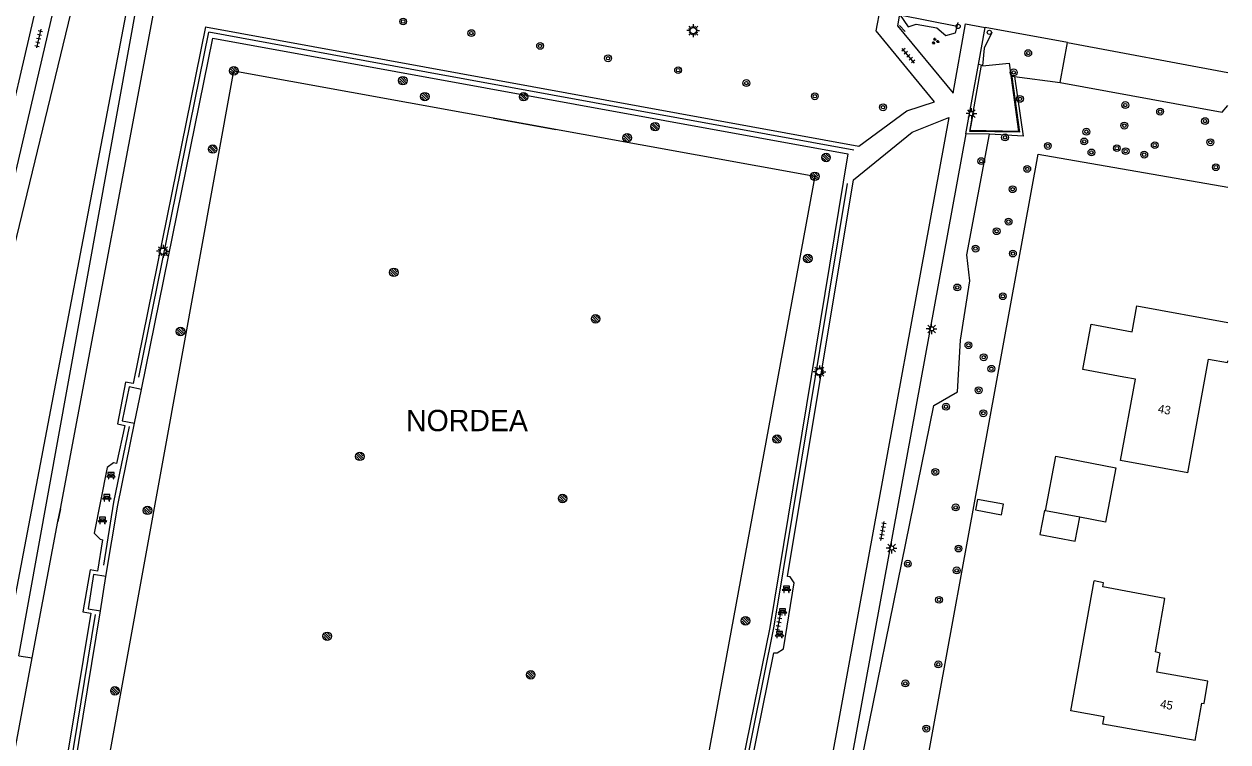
# Model space of a CAD drawing. Extents: x 130998 to 133001, y 398999 to 403002.
# Drawn here: x 132858.8 to 133000, y 399264.2 to 399348.3 of the extents above; entities that cross this region are included whole.
import ezdxf

# ---------------------------------------------------------------- set-up
doc = ezdxf.new("R2010")
doc.units = 0
for name, color, linetype in [('bs-afsc-ballenvanger', 7, 'Continuous'), ('bs-afsc-belijning', 7, 'Continuous'), ('bs-afsc-doel', 7, 'Continuous'), ('bs-afsc-hekwerk laag', 7, 'Continuous'), ('bs-afsc-poort', 7, 'Continuous'), ('bs-afsc-rolbezem', 7, 'Continuous'), ('bs-symb-cornervlag', 7, 'Continuous'), ('bs-symb-hydrant', 7, 'Continuous'), ('bs-symb-magneetklep', 7, 'Continuous'), ('bs-symb-sproeier', 7, 'Continuous'), ('bs-symb-veldverlichting', 7, 'Continuous'), ('gg-afsc-erfafscheiding', 7, 'Continuous'), ('gg-afsc-hekwerk', 7, 'Continuous'), ('gg-anno-huisnummerreeks BGT', 7, 'Continuous'), ('gg-bbg-bijgebouw', 7, 'Continuous'), ('gg-bbg-gedigitaliseerde bebouwing', 7, 'Continuous'), ('gg-bbg-gedigitaliseerde bijgebouw', 7, 'Continuous'), ('gg-bbg-hoofdgebouw', 7, 'Continuous'), ('gg-bbg-luifel en loopbrug', 7, 'Continuous'), ('gg-bbg-tussenscheiding', 7, 'Continuous'), ('gg-knt-verharding', 7, 'Continuous'), ('gt-anno-overige text', 7, 'Continuous'), ('gt-grn-groengrens', 7, 'Continuous'), ('gt-grn-weggrens', 7, 'Continuous'), ('gt-symb-bank', 7, 'Continuous'), ('gt-symb-boom', 7, 'Continuous'), ('gt-symb-groenvak', 7, 'Continuous'), ('gt-symb-lichtmast', 7, 'Continuous'), ('gt-symb-paal', 7, 'Continuous'), ('gt-symb-tegel verharding', 7, 'Continuous')]:
    doc.layers.add(name, color=color, linetype=linetype)

# ---------------------------------------------------------------- blocks, each defined once
blk = doc.blocks.new('gt0-BOOM')
at = {"layer": 'gt-symb-boom'}
for radius in [0.4, 0.2]:
    blk.add_circle((0, 0), radius, dxfattribs=at)
blk = doc.blocks.new('gt0-PAAL')
at = {"layer": 'gt-symb-paal'}
blk.add_circle((0, 0), 0.25, dxfattribs=at)
blk = doc.blocks.new('gt0-LMAST')
at = {"layer": 'gt-symb-lichtmast'}
for p, q in [((-0.18, 0.17), (-0.45, 0.44)), ((-0.01, 0.25), (-0.01, 0.62)), ((0.17, 0.17), (0.44, 0.44)), ((-0.26, 0), (-0.63, 0)), ((-0.18, -0.18), (-0.45, -0.45)), ((-0.01, -0.25), (-0.01, -0.63)), ((0.44, -0.45), (0.17, -0.18)), ((0.24, 0), (0.62, 0))]:
    blk.add_line(p, q, dxfattribs=at)
blk.add_circle((-0.01, 0), 0.25, dxfattribs=at)
blk = doc.blocks.new('gt0-TEG1')
at = {"layer": 'gt-symb-tegel verharding'}
for p, q in [((-1.12, 0), (1.12, 0)), ((-0.9, -0.25), (-0.9, 0.25)), ((-0.45, -0.25), (-0.45, 0.25)), ((0, -0.25), (0, 0.25)), ((0.45, -0.25), (0.45, 0.25)), ((0.9, -0.25), (0.9, 0.25))]:
    blk.add_line(p, q, dxfattribs=at)
blk = doc.blocks.new('gt0-GRVAK')
at = {"layer": 'gt-symb-groenvak'}
for p, q in [((-0.11, 0.19), (-0.23, 0.24)), ((-0.18, 0.15), (0.09, 0.15)), ((-0.09, 0.21), (-0.16, 0.32)), ((-0.05, 0.21), (-0.05, 0.39)), ((0, 0.21), (0.06, 0.32)), ((0.01, 0.19), (0.13, 0.24)), ((0.26, -0.05), (0.2, 0.06)), ((0.3, -0.05), (0.3, 0.13)), ((0.35, -0.05), (0.41, 0.06)), ((-0.24, -0.23), (-0.36, -0.18)), ((-0.32, -0.26), (-0.05, -0.26)), ((-0.23, -0.21), (-0.29, -0.09)), ((-0.18, -0.2), (-0.18, -0.02)), ((-0.14, -0.21), (-0.07, -0.09)), ((-0.12, -0.23), (0, -0.18)), ((0.24, -0.07), (0.12, -0.02)), ((0.17, -0.11), (0.44, -0.11)), ((0.37, -0.07), (0.49, -0.02))]:
    blk.add_line(p, q, dxfattribs=at)
blk = doc.blocks.new('bs0-SPROEIER')
at = {"layer": 'bs-symb-sproeier'}
for p, q in [((-0.34, 0.2), (0.2, -0.34)), ((-0.21, 0.35), (0.34, -0.2)), ((0.03, 0.4), (0.4, 0.03)), ((-0.4, -0.03), (-0.03, -0.4))]:
    blk.add_line(p, q, dxfattribs=at)
blk.add_circle((0, 0), 0.5, dxfattribs=at)
blk = doc.blocks.new('bs0-CORNVLG')
at = {"layer": 'bs-symb-cornervlag'}
for p, q in [((-0.34, 0.2), (0.2, -0.34)), ((-0.21, 0.35), (0.34, -0.2)), ((0.03, 0.4), (0.4, 0.03)), ((-0.4, -0.03), (-0.03, -0.4))]:
    blk.add_line(p, q, dxfattribs=at)
blk.add_circle((0, 0), 0.5, dxfattribs=at)
blk = doc.blocks.new('bs0-VELDV')
at = {"layer": 'bs-symb-veldverlichting'}
for p, q in [((-0.38, 0), (-0.75, 0)), ((-0.53, 0.53), (-0.27, 0.27)), ((-0.35, 0.14), (-0.52, 0.22)), ((-0.22, 0.52), (-0.14, 0.35)), ((0, 0.75), (0, 0.38)), ((0.22, 0.52), (0.14, 0.35)), ((0.27, 0.27), (0.53, 0.53)), ((0.35, 0.14), (0.52, 0.22)), ((0.38, 0), (0.75, 0)), ((-0.27, -0.27), (-0.53, -0.53)), ((-0.35, -0.14), (-0.52, -0.22)), ((-0.14, -0.35), (-0.22, -0.52)), ((0, -0.38), (0, -0.75)), ((0.14, -0.35), (0.22, -0.52)), ((0.27, -0.27), (0.53, -0.53)), ((0.35, -0.14), (0.52, -0.22))]:
    blk.add_line(p, q, dxfattribs=at)
blk.add_circle((0, 0), 0.375, dxfattribs=at)
blk = doc.blocks.new('BS0-MAGNKLP')
at = {"layer": 'bs-symb-magneetklep'}
for p, q in [((-0.34, 0.2), (0.2, -0.34)), ((-0.21, 0.35), (0.34, -0.2)), ((0.03, 0.4), (0.4, 0.03)), ((-0.4, -0.03), (-0.03, -0.4))]:
    blk.add_line(p, q, dxfattribs=at)
blk.add_circle((0, 0), 0.5, dxfattribs=at)
blk = doc.blocks.new('gt0-BANK')
at = {"layer": 'gt-symb-bank'}
for p, q in [((-0.5, 0.27), (-0.32, 0.27)), ((-0.31, 0.27), (-0.31, 0.01)), ((-0.31, 0), (-0.27, 0)), ((-0.26, 0.01), (-0.26, 0.27)), ((-0.25, 0.27), (0.25, 0.27)), ((-0.24, 0.55), (-0.24, 0.41)), ((0.24, 0.49), (0.24, 0.55)), ((0.26, 0.27), (0.26, 0.01)), ((0.27, 0), (0.3, 0)), ((0.31, 0.01), (0.31, 0.27)), ((0.32, 0.27), (0.5, 0.27))]:
    blk.add_line(p, q, dxfattribs=at)
for points in [[(-0.25, 0.4), (-0.36, 0.4), (-0.5, 0.27)], [(-0.36, 0.76), (-0.36, 0.55), (-0.25, 0.55)], [(0.25, 0.55), (0.36, 0.55), (0.36, 0.76), (-0.36, 0.76)], [(0.5, 0.27), (0.36, 0.4), (0.24, 0.4)]]:
    blk.add_lwpolyline(points, dxfattribs=at)
for centre, start, end in [((-0.31, 0.01), 180, 270), ((0.27, 0.01), 180, 270), ((0.3, 0.01), 270, 0)]:
    blk.add_arc(centre, 0.00643, start, end, dxfattribs=at)
for points, degree in [([(-0.32, 0.27), (-0.31, 0.27), (-0.31, 0.27)], 2), ([(-0.27, 0), (-0.26, 0), (-0.26, 0.01)], 2), ([(-0.26, 0.27), (-0.26, 0.27), (-0.25, 0.27)], 2), ([(-0.25, 0.55), (-0.24, 0.55), (-0.24, 0.55)], 2), ([(-0.24, 0.41), (-0.24, 0.4), (-0.25, 0.4)], 2), ([(-0.18, 0.55), (0, 0.55), (0.18, 0.55), (0.19, 0.55), (0.19, 0.55), (0.19, 0.48), (0.19, 0.41), (0.19, 0.4), (0.18, 0.4), (0, 0.4), (-0.18, 0.4), (-0.19, 0.4), (-0.19, 0.41), (-0.19, 0.48), (-0.19, 0.55), (-0.19, 0.55), (-0.18, 0.55)], 3), ([(0.24, 0.55), (0.25, 0.55), (0.25, 0.55)], 2), ([(0.24, 0.4), (0.24, 0.46), (0.24, 0.49)], 2), ([(0.25, 0.27), (0.26, 0.27), (0.26, 0.27)], 2), ([(0.31, 0.27), (0.31, 0.27), (0.32, 0.27)], 2)]:
    blk.add_open_spline(points, degree=degree, dxfattribs=at)
blk = doc.blocks.new('bs0-HYDRANT')
at = {"layer": 'bs-symb-hydrant'}
for p, q in [((-0.34, 0.2), (0.2, -0.34)), ((-0.21, 0.35), (0.34, -0.2)), ((0.03, 0.4), (0.4, 0.03)), ((-0.4, -0.03), (-0.03, -0.4))]:
    blk.add_line(p, q, dxfattribs=at)
blk.add_circle((0, 0), 0.5, dxfattribs=at)

msp = doc.modelspace()

# ---------------------------------------------------------------- linework, layer by layer
at = {"layer": 'bs-afsc-ballenvanger'}
msp.add_line((132930.63, 399338.15), (132906, 399342.64), dxfattribs=at)
at = {"layer": 'bs-afsc-belijning'}
msp.add_lwpolyline([(132932.48, 399227.01), (132864.61, 399239.3), (132883.41, 399342.79), (132951.55, 399330.43), (132932.48, 399227.01)], dxfattribs=at)
at = {"layer": 'bs-afsc-doel'}
msp.add_line((132921.16, 399335.86), (132913.85, 399337.2), dxfattribs=at)
at = {"layer": 'bs-afsc-hekwerk laag'}
for p, q in [((132961.52, 399349.37), (132968.26, 399348.01)), ((132872.26, 399306.9), (132880.47, 399347.33)), ((132906, 399342.64), (132880.47, 399347.33)), ((132956.13, 399333.51), (132930.63, 399338.15)), ((132867.15, 399279.09), (132860.12, 399236.24))]:
    msp.add_line(p, q, dxfattribs=at)
for points in [[(132935.68, 399222.61), (132946.79, 399277.73), (132955.4, 399329.59)], [(132871.13, 399301.12), (132869.28, 399292.24), (132868.11, 399284.86)]]:
    msp.add_lwpolyline(points, dxfattribs=at)
at = {"layer": 'bs-afsc-poort'}
msp.add_line((132862.76, 399290), (132863.07, 399291.46), dxfattribs=at)
at = {"layer": 'bs-afsc-rolbezem'}
msp.add_line((132962.15, 399347.4), (132961.5, 399348.12), dxfattribs=at)
at = {"layer": 'gg-afsc-erfafscheiding'}
msp.add_lwpolyline([(132957.83, 399228.83), (132958.77, 399229.28), (132977.75, 399333.01), (133000, 399329.18)], dxfattribs=at)
at = {"layer": 'gg-afsc-hekwerk'}
for p in [(132863.07, 399291.46), (132859.77, 399274)]:
    msp.add_line(p, (132862.76, 399290), dxfattribs=at)
for points in [[(132863.07, 399291.46), (132875.15, 399355.78), (132875.68, 399355.68)], [(132972.32, 399347.28), (132971.43, 399345.43), (132971.2, 399343.37), (132974.36, 399343.69), (132975.44, 399335.67), (132969.77, 399335.79), (132970.16, 399337.9)], [(132837.07, 399206.49), (132841.79, 399230.94), (132851.32, 399228.96), (132859.77, 399274)]]:
    msp.add_lwpolyline(points, dxfattribs=at)
at = {"layer": 'gg-bbg-bijgebouw'}
msp.add_lwpolyline([(132978.62, 399291.25), (132979.83, 399297.63), (132986.86, 399296.29), (132985.64, 399289.92), (132982.64, 399290.49)], dxfattribs=at)
at = {"layer": 'gg-bbg-gedigitaliseerde bebouwing'}
for points in [[(132988.77, 399312.21), (132989.33, 399315.27), (133000, 399313.31)], [(132987.79, 399306.9), (132982.97, 399307.78), (132983.95, 399313.1), (132988.77, 399312.21)], [(132995.29, 399295.7), (132987.41, 399297.15), (132989.16, 399306.65), (132987.79, 399306.9)], [(132996.17, 399264.32), (132985.34, 399266.23), (132985.49, 399267.1), (132981.57, 399267.79), (132984.33, 399283.02)]]:
    msp.add_lwpolyline(points, dxfattribs=at)
at = {"layer": 'gg-bbg-gedigitaliseerde bijgebouw'}
msp.add_lwpolyline([(132978.62, 399291.25), (132978.49, 399291.28), (132977.95, 399288.47), (132982.1, 399287.68), (132982.64, 399290.49)], dxfattribs=at)
at = {"layer": 'gg-bbg-hoofdgebouw'}
for points in [[(132995.29, 399295.7), (132997.74, 399309.01), (132999.96, 399308.61), (133000, 399308.83)], [(132996.17, 399264.32), (132996.93, 399268.7), (132997.2, 399268.66), (132997.65, 399271.28), (132991.67, 399272.33), (132992.05, 399274.58), (132991.49, 399274.72), (132992.59, 399280.97), (132985.33, 399282.32), (132985.42, 399282.81), (132984.33, 399283.02)]]:
    msp.add_lwpolyline(points, dxfattribs=at)
at = {"layer": 'gg-bbg-luifel en loopbrug'}
for p, q in [((132872.57, 399305.47), (132871.14, 399305.77)), ((132871.75, 399301.51), (132872.57, 399305.47)), ((132868.41, 399283.54), (132866.97, 399283.77)), ((132867.77, 399279.52), (132868.41, 399283.54))]:
    msp.add_line(p, q, dxfattribs=at)
for points in [[(132871.14, 399305.77), (132870.32, 399301.8), (132871.75, 399301.51)], [(132970.63, 399292.58), (132970.4, 399291.35), (132973.45, 399290.77), (132973.69, 399292), (132970.63, 399292.58)], [(132866.97, 399283.77), (132866.33, 399279.75), (132867.77, 399279.52)]]:
    msp.add_lwpolyline(points, dxfattribs=at)
at = {"layer": 'gg-bbg-tussenscheiding'}
msp.add_line((132982.64, 399290.49), (132978.62, 399291.25), dxfattribs=at)
at = {"layer": 'gg-knt-verharding'}
for p, q in [((132846.17, 399289.96), (132881.56, 399441.59)), ((132970.74, 399343.53), (132971.53, 399347.85)), ((132981.19, 399346.11), (132971.53, 399347.85)), ((132872.57, 399305.47), (132880.93, 399346.61)), ((132980.34, 399341.42), (132981.19, 399346.11)), ((132981.19, 399346.11), (133000, 399342.61)), ((132969.25, 399335.42), (132970.74, 399343.53)), ((132972.02, 399335.38), (132969.25, 399335.42)), ((132860.72, 399236.7), (132867.77, 399279.52))]:
    msp.add_line(p, q, dxfattribs=at)
for points in [[(132848.15, 399289.52), (132883.39, 399440.5), (132885.93, 399439.9), (132886.95, 399443.97)], [(132880.07, 399347.95), (132956.72, 399333.97), (132962.35, 399338.12), (132965.58, 399339.17), (132958.76, 399347.48), (132959.25, 399350.14)], [(132961.48, 399349.43), (132961.23, 399348.06), (132967.79, 399340.16), (132969.24, 399348.28)], [(132880.07, 399347.95), (132871.61, 399306.14), (132870.72, 399306.32), (132869.75, 399301.42), (132870.61, 399301.25), (132869.67, 399296.77)], [(132880.93, 399346.61), (132955.43, 399333.07), (132946.27, 399277.56), (132935.17, 399223.05), (132860.72, 399236.7)], [(132974.96, 399342.14), (132974.67, 399342.08), (132975.55, 399335.62), (132969.73, 399335.7), (132971.1, 399343.46), (132970.74, 399343.53)], [(132974.96, 399342.14), (132975.99, 399335.15), (132972.02, 399335.38)], [(132859.43, 399235.8), (132936.02, 399221.73), (132946.73, 399274.62), (132947.13, 399274.59), (132947.87, 399275.05), (132949.13, 399282.82), (132948.64, 399283.51), (132948.35, 399283.55), (132956.07, 399330.02), (132962.96, 399335.6), (132967.25, 399337.31), (132956.75, 399279.9), (132943.64, 399208.08), (132950.85, 399206.68), (132935.7, 399123.61)], [(132969.25, 399335.42), (132946.32, 399210.15), (132953.79, 399208.71), (132938.19, 399123.17)], [(132868.41, 399283.54), (132869.82, 399291.9), (132871.75, 399301.51)], [(132869.67, 399296.77), (132869.29, 399296.86), (132868.54, 399296.33), (132867.05, 399288.64), (132867.72, 399287.9), (132868.02, 399287.85)], [(132868.02, 399287.85), (132867.43, 399284.17), (132866.55, 399284.32), (132865.7, 399279.42), (132866.64, 399279.24), (132859.43, 399235.8)]]:
    msp.add_lwpolyline(points, dxfattribs=at)
at = {"layer": 'gt-grn-groengrens'}
for p, q in [((132974.96, 399342.14), (132980.34, 399341.42)), ((132858.19, 399274.24), (132859.77, 399274))]:
    msp.add_line(p, q, dxfattribs=at)
for points in [[(132846.79, 399277.41), (132871.24, 399378.25), (132878.15, 399403.62), (132885.09, 399417.58), (132888.18, 399435.85), (132893.23, 399440.68), (132893.34, 399441.82)], [(132846.79, 399277.41), (132849.47, 399276.97), (132849.56, 399277.12), (132850.42, 399278.24), (132851.9, 399278.69), (132853.73, 399278.33), (132854.18, 399276.39), (132856.78, 399275.98), (132872.7, 399359.57), (132879.05, 399358.94), (132889.84, 399416.71), (132961.48, 399403.86), (132963.58, 399415.25), (132974.36, 399413.48), (132975.53, 399419.89), (132980.55, 399418.98), (132980.57, 399419.09)], [(132858.19, 399274.24), (132873.33, 399357.67), (132880.32, 399356.61), (132891.32, 399414.6), (132962.62, 399401.59)], [(132961.48, 399349.43), (132962.49, 399347.95), (132963.42, 399348.26), (132965.88, 399347.84), (132966.9, 399346.94), (132968.04, 399347.25), (132968.38, 399348.44)], [(132980.34, 399341.42), (132999.31, 399337.93), (133000, 399338.73)], [(132954.56, 399211.15), (132951.13, 399211.43), (132948.23, 399214.54), (132951.44, 399231.77), (132955.15, 399234.67), (132956.15, 399241.04), (132953.76, 399245.78), (132965.5, 399303.57), (132968.3, 399305.19), (132968.64, 399311.23), (132969.74, 399318.18), (132969.38, 399321.23), (132972.02, 399335.38)]]:
    msp.add_lwpolyline(points, dxfattribs=at)
at = {"layer": 'gt-grn-weggrens'}
msp.add_line((132969.24, 399348.28), (132971.53, 399347.85), dxfattribs=at)

# ---------------------------------------------------------------- block references
at = {"layer": 'bs-symb-cornervlag'}
for p in [(132883.41, 399342.79), (132951.55, 399330.43)]:
    msp.add_blockref('bs0-CORNVLG', p, dxfattribs=at)
at = {"layer": 'bs-symb-hydrant'}
msp.add_blockref('bs0-HYDRANT', (132917.4, 399339.76), dxfattribs=at)
at = {"layer": 'bs-symb-magneetklep'}
for p in [(132903.23, 399341.64), (132932.81, 399336.25), (132952.87, 399332.63)]:
    msp.add_blockref('BS0-MAGNKLP', p, dxfattribs=at)
at = {"layer": 'bs-symb-sproeier'}
for p in [(132905.81, 399339.77), (132929.55, 399334.93), (132880.93, 399333.63), (132950.73, 399320.8), (132902.18, 399319.18), (132925.84, 399313.74), (132877.15, 399312.26), (132947.12, 399299.65), (132898.19, 399297.62), (132921.97, 399292.68), (132873.29, 399291.29), (132943.42, 399278.34), (132894.35, 399276.54), (132918.23, 399272.03), (132869.47, 399270.16)]:
    msp.add_blockref('bs0-SPROEIER', p, dxfattribs=at)
at = {"layer": 'bs-symb-veldverlichting'}
for p in [(132937.29, 399347.5), (132875.11, 399321.65), (132952.09, 399307.53)]:
    msp.add_blockref('bs0-VELDV', p, dxfattribs=at)
at = {"layer": 'gt-symb-bank'}
for p in [(132869.01, 399294.97), (132868.51, 399292.38), (132868, 399289.72), (132948.22, 399281.67), (132947.76, 399279), (132947.4, 399276.34)]:
    msp.add_blockref('gt0-BANK', p, dxfattribs=at)
at = {"layer": 'gt-symb-boom'}
for p in [(132903.27, 399348.57), (132911.27, 399347.21), (132919.33, 399345.71), (132927.3, 399344.26), (132976.58, 399344.87), (132935.52, 399342.87), (132974.87, 399342.61), (132943.52, 399341.36), (132951.55, 399339.81), (132975.61, 399339.5), (132987.96, 399338.78), (132959.55, 399338.52), (132992.05, 399338.01), (132987.85, 399336.37), (132997.32, 399336.9), (132973.86, 399334.99), (132983.15, 399334.52), (132983.4, 399335.66), (132997.94, 399334.42), (132978.88, 399333.99), (132983.99, 399333.23), (132986.97, 399333.73), (132988, 399333.38), (132990.18, 399332.97), (132991.42, 399334.08), (132971.07, 399332.21), (132976.46, 399331.3), (132998.58, 399331.5), (132974.75, 399328.92), (132974.27, 399325.12), (132972.87, 399324), (132970.4, 399321.96), (132974.78, 399321.38), (132968.26, 399317.41), (132973.6, 399316.38), (132969.57, 399310.64), (132971.36, 399309.23), (132972.26, 399307.88), (132970.76, 399305.36), (132966.94, 399303.44), (132971.31, 399302.67), (132965.68, 399295.8), (132968.07, 399291.64), (132968.4, 399286.82), (132962.46, 399285.04), (132968.19, 399284.26), (132966.12, 399280.81), (132966.03, 399273.25), (132962.17, 399271.02), (132964.62, 399265.72)]:
    msp.add_blockref('gt0-BOOM', p, dxfattribs=at)
at = {"layer": 'gt-symb-groenvak'}
msp.add_blockref('gt0-GRVAK', (132965.68, 399346.26), dxfattribs=at)
at = {"layer": 'gt-symb-lichtmast'}
for p in [(132969.93, 399337.78), (132965.25, 399312.56), (132960.56, 399286.88)]:
    msp.add_blockref('gt0-LMAST', p, dxfattribs=at)
at = {"layer": 'gt-symb-paal'}
for p in [(132968.36, 399347.99), (132972.02, 399347.3)]:
    msp.add_blockref('gt0-PAAL', p, dxfattribs=at)
at = {"layer": 'gt-symb-tegel verharding'}
for p, rotation in [((132860.52, 399346.58), -102.77124256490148), ((132962.52, 399344.56), 130.09168080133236), ((132959.5, 399288.88), 79.8592068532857), ((132947.34, 399278.17), 79.39794170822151)]:
    msp.add_blockref('gt0-TEG1', p, dxfattribs=dict(at, rotation=rotation))

# ---------------------------------------------------------------- texts
at = {"layer": 'gg-anno-huisnummerreeks BGT'}
for s, rotation, p in [('43', 349.6, (132991.73, 399302.75)), ('45', 350.2, (132991.99, 399268.16))]:
    msp.add_text(s, height=1, rotation=rotation, dxfattribs=at).set_placement(p)
at = {"layer": 'gt-anno-overige text'}
msp.add_text('NORDEA', height=2.5, dxfattribs=at).set_placement((132903.6, 399300.57))

doc.saveas('drawing.dxf')
